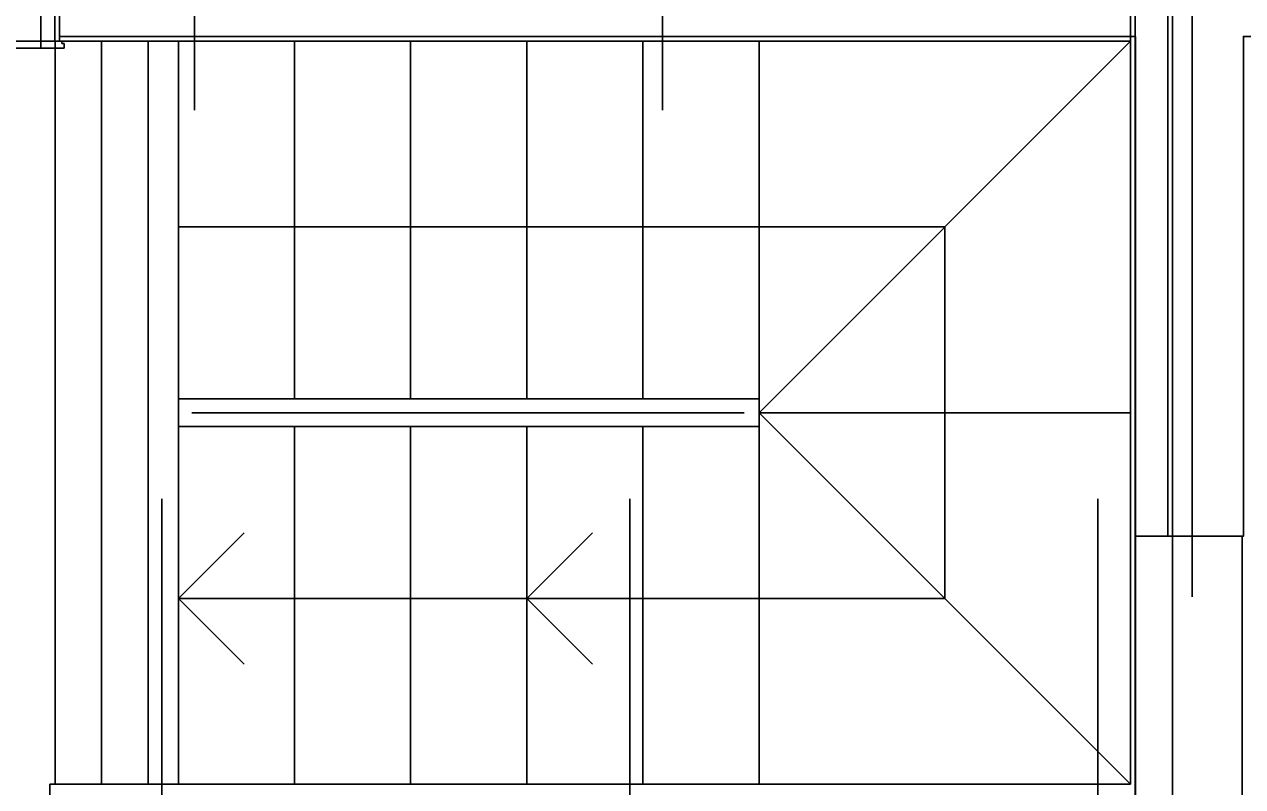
# Model space of a CAD drawing. Extents: x 1278 to 1356, y -253.7 to -224.
# Drawn here: x 1300.938 to 1303.561, y -236.76 to -235.119 of the extents above; entities that cross this region are included whole.
import ezdxf

# ---------------------------------------------------------------- set-up
doc = ezdxf.new("R2010")
doc.units = 0
for name, color, linetype in [('Level 1', 7, 'Continuous'), ('Level 10', 7, 'Continuous'), ('Level 13', 7, 'Continuous'), ('Level 2', 7, 'Continuous'), ('Level 4', 7, 'Continuous'), ('Level 65', 7, 'Continuous'), ('Level 66', 7, 'Continuous'), ('Level 67', 7, 'Continuous'), ('Level 70', 7, 'Continuous'), ('Level 93', 7, 'Continuous')]:
    doc.layers.add(name, color=color, linetype=linetype)

msp = doc.modelspace()

# ---------------------------------------------------------------- linework, layer by layer
at = {"layer": 'Level 1'}
for p, q in [((1301.0131, -235.0652), (1301.0131, -235.1552)), ((1301.0131, -235.1452), (1301.0131, -235.1552)), ((1301.0131, -235.1452), (1303.3294, -235.1452))]:
    msp.add_line(p, q, dxfattribs=at)
at = {"layer": 'Level 10'}
for p, q in [((1300.9731, -235.1552), (1300.2231, -235.1552)), ((1301.0041, -236.7552), (1301.0041, -235.1552)), ((1301.1041, -236.7552), (1301.1041, -235.1552)), ((1301.2041, -236.7552), (1301.2041, -235.1552))]:
    msp.add_line(p, q, dxfattribs=at)
at = {"layer": 'Level 13'}
for p, q in [((1301.0031, -235.0652), (1301.0031, -235.1552)), ((1300.9731, -235.1552), (1300.9731, -235.0852)), ((1301.0031, -235.1552), (1300.9731, -235.1552)), ((1300.9731, -235.1702), (1300.9731, -235.1552)), ((1300.9731, -235.1552), (1301.0181, -235.1552)), ((1301.0231, -235.1702), (1300.9731, -235.1702)), ((1301.0181, -235.1552), (1301.0181, -235.1602)), ((1301.0181, -235.1602), (1301.0231, -235.1602)), ((1301.0231, -235.1602), (1301.0231, -235.1702))]:
    msp.add_line(p, q, dxfattribs=at)
at = {"layer": 'Level 2'}
for p, q in [((1301.2694, -235.9252), (1301.2694, -235.1552)), ((1301.5194, -235.9252), (1301.5194, -235.1552)), ((1301.7694, -235.9252), (1301.7694, -235.1552)), ((1302.0194, -235.9252), (1302.0194, -235.1552)), ((1302.2694, -235.9252), (1302.2694, -235.1552)), ((1302.5194, -235.9252), (1302.5194, -235.1552)), ((1302.5194, -235.9552), (1303.3194, -235.1552)), ((1301.2694, -235.5552), (1302.9194, -235.5552)), ((1302.9194, -236.3552), (1302.9194, -235.5552)), ((1302.5194, -235.9252), (1301.2694, -235.9252)), ((1301.2694, -235.9852), (1301.2694, -235.9252)), ((1302.5194, -235.9252), (1302.5194, -235.9852)), ((1302.4875, -235.9552), (1301.2985, -235.9552)), ((1303.3194, -235.9552), (1302.5194, -235.9552)), ((1302.5194, -235.9552), (1303.3194, -236.7552)), ((1301.2694, -236.7552), (1301.2694, -235.9852)), ((1302.5194, -235.9852), (1301.2694, -235.9852)), ((1301.5194, -236.7552), (1301.5194, -235.9852)), ((1301.7694, -235.9852), (1301.7694, -236.7552)), ((1302.0194, -236.7552), (1302.0194, -235.9852)), ((1302.2694, -236.7552), (1302.2694, -235.9852)), ((1302.5194, -236.7552), (1302.5194, -235.9852)), ((1301.4108, -236.2137), (1301.2694, -236.3552)), ((1302.1608, -236.2137), (1302.0194, -236.3552)), ((1301.4108, -236.4966), (1301.2694, -236.3552)), ((1302.0194, -236.3552), (1301.2694, -236.3552)), ((1302.9194, -236.3552), (1302.0194, -236.3552)), ((1302.1608, -236.4966), (1302.0194, -236.3552))]:
    msp.add_line(p, q, dxfattribs=at)
at = {"layer": 'Level 4'}
msp.add_line((1300.2231, -235.1702), (1300.9731, -235.1702), dxfattribs=at)
at = {"layer": 'Level 65'}
for p, q in [((1301.0131, -235.1552), (1303.3194, -235.1552)), ((1303.3194, -236.7552), (1303.3194, -235.1552)), ((1300.9927, -236.7552), (1303.3194, -236.7552)), ((1300.9927, -237.1748), (1300.9927, -236.7552))]:
    msp.add_line(p, q, dxfattribs=at)
at = {"layer": 'Level 66'}
for p, q in [((1303.3998, -236.2213), (1303.3998, -232.6639)), ((1303.4523, -236.2213), (1303.4523, -232.6639)), ((1303.4523, -236.3518), (1303.4523, -232.7945)), ((1303.3298, -237.0363), (1303.3298, -235.1452))]:
    msp.add_line(p, q, dxfattribs=at)
msp.add_lwpolyline([(1303.3294, -236.9213), (1303.5594, -236.9213), (1303.5594, -236.2213), (1303.3294, -236.2213)], close=True, dxfattribs=at)
msp.add_lwpolyline([(1303.3294, -236.9213), (1303.5594, -236.9213), (1303.5594, -236.2213), (1303.3294, -236.2213)], close=True, dxfattribs=at)
at = {"layer": 'Level 67'}
for points in [[(1303.3998, -236.2213), (1303.3294, -236.2213), (1303.3294, -232.6639), (1303.3998, -232.6639)], [(1304.2127, -235.0752), (1304.2127, -235.1452), (1303.5623, -235.1452), (1303.5623, -236.2213), (1303.4523, -236.2213), (1303.4523, -232.6639), (1303.5623, -232.6639), (1303.5623, -235.0752)], [(1303.3294, -235.0752), (1303.3294, -235.1452), (1301.0131, -235.1452), (1301.0131, -235.0752)]]:
    msp.add_lwpolyline(points, close=True, dxfattribs=at)
at = {"layer": 'Level 70'}
msp.add_line((1303.4094, -250.7923), (1303.4094, -229.6087), dxfattribs=at)
at = {"layer": 'Level 93'}
for p, q in [((1301.304, -235.3039), (1301.304, -224.3117)), ((1302.3115, -235.3039), (1302.3115, -224.3117)), ((1303.319, -235.3039), (1303.319, -224.3117)), ((1301.234, -246.757), (1301.234, -236.1407)), ((1302.2415, -246.757), (1302.2415, -236.1407)), ((1303.249, -246.757), (1303.249, -236.1407))]:
    msp.add_line(p, q, dxfattribs=at)

doc.saveas('drawing.dxf')
